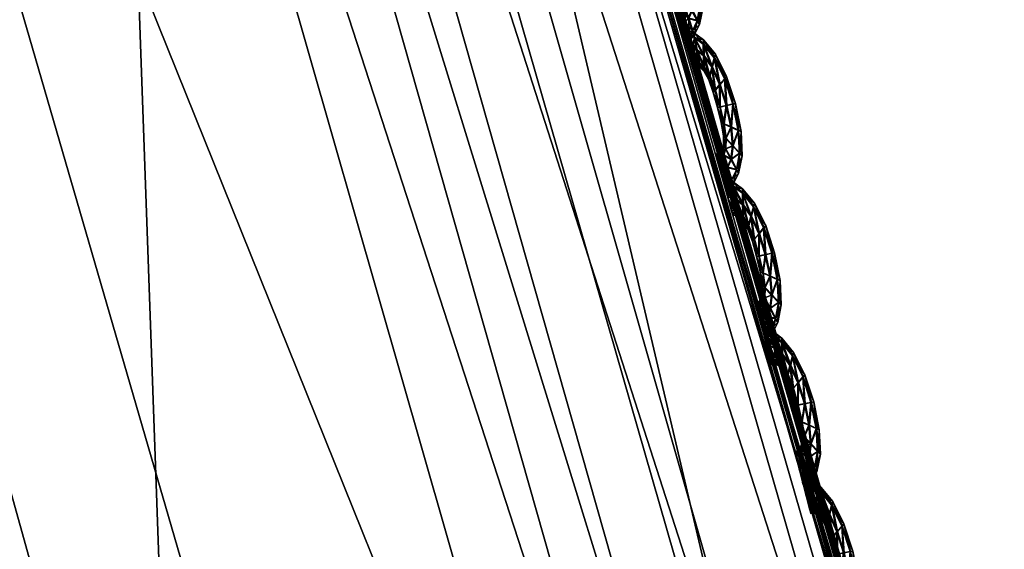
# Model space of a CAD drawing. Extents: x -7.4 to 7.4, y -11.5 to 9.8.
# Tile 440 of 469: x 6.716 to 7.089, y 3.788 to 3.988. Entities that reach past the tile are written whole.
import ezdxf

# ---------------------------------------------------------------- set-up
doc = ezdxf.new("R2010")
doc.units = 0
doc.header["$MEASUREMENT"] = 0
for name, color, linetype in [('A-FURN-3-ST', 150, 'Continuous'), ('A-FURN-3-ST-SEAM', 130, 'Continuous'), ('A-FURN-3-ST-SI', 160, 'Continuous')]:
    doc.layers.add(name, color=color, linetype=linetype)

msp = doc.modelspace()

# ---------------------------------------------------------------- meshes
at = {"layer": 'A-FURN-3-ST'}
mesh = msp.add_polyface(dxfattribs=at)
corners = [(5.54237, 6.88314, 1.00121), (5.99414, 6.19006, 1.00136), (5.78234, 6.18529, 0.61819), (5.34537, 6.87803, 0.61819), (6.39632, 5.42196, 1.00167), (6.17131, 5.41772, 0.61819), (6.74132, 4.55996, 1.00205), (6.50499, 4.5563, 0.61819), (7.02166, 3.58544, 1.00247), (6.77614, 3.58244, 0.61819), (7.22977, 2.47974, 1.00292), (6.97746, 2.47748, 0.61819), (1.9613, 4.55444, 0.55836), (1.95568, 5.41558, 0.55836), (2.64354, 5.41558, 0.55836), (2.68838, 4.55444, 0.55836), (1.94915, 6.18294, 0.55836), (2.59126, 6.18294, 0.55836), (2.53254, 6.87548, 0.55836), (1.98639, 2.47636, 0.55836), (1.96798, 3.58091, 0.55836), (2.72779, 3.58091, 0.55836), (2.77575, 2.47636, 0.55836), (5.63821, 5.41586, 0.56582), (5.28589, 6.18323, 0.56582), (4.78216, 5.41558, 0.55836), (4.50574, 6.18294, 0.55836), (5.94043, 4.55469, 0.56582), (5.01933, 4.55444, 0.55836), (4.89012, 6.87581, 0.56582), (4.19521, 6.87548, 0.55836), (6.18611, 3.58112, 0.56582), (5.21276, 3.58091, 0.55836), (6.36909, 2.47649, 0.56582), (5.36104, 2.47636, 0.55836), (3.92714, 3.58091, 0.55836), (3.81436, 4.55444, 0.55836), (4.02429, 2.47636, 0.55836), (3.67822, 5.41558, 0.55836), (3.5195, 6.18294, 0.55836), (3.34122, 6.87548, 0.55836)]
mesh.append_faces([[corners[k] for k in face] for face in [(0, 1, 2), (2, 3, 0), (1, 4, 5), (5, 2, 1), (4, 6, 7), (7, 5, 4), (6, 8, 9), (9, 7, 6), (8, 10, 11), (11, 9, 8), (2, 5, 23), (23, 24, 2), (24, 23, 25), (25, 26, 24), (23, 27, 28), (28, 25, 23), (5, 7, 27), (27, 23, 5), (29, 24, 26), (26, 30, 29), (3, 2, 24), (24, 29, 3), (7, 9, 31), (31, 27, 7), (27, 31, 32), (32, 28, 27), (31, 33, 34), (34, 32, 31), (9, 11, 33), (33, 31, 9), (28, 32, 35), (35, 36, 28), (32, 34, 37), (37, 35, 32), (26, 25, 38), (38, 39, 26), (25, 28, 36), (36, 38, 25), (30, 26, 39), (39, 40, 30)]])
mesh.append_faces([[corners[k] for k in face] for face in [(12, 13, 14), (14, 15, 12), (13, 16, 17), (17, 14, 13), (18, 17, 16), (19, 20, 21), (21, 22, 19), (20, 12, 15), (15, 21, 20), (21, 15, 36), (22, 21, 35), (14, 17, 39), (15, 14, 38), (17, 18, 40)]], dxfattribs={"vtx0": -1, "vtx1": -1, "vtx2": -1})
mesh.append_faces([[corners[k] for k in face] for face in [(36, 35, 21), (35, 37, 22), (39, 38, 14), (38, 36, 15), (40, 39, 17)]], dxfattribs={"vtx1": -1, "vtx2": -1})
mesh = msp.add_polyface(dxfattribs=at)
corners = [(6.45184, 5.42637, 17.6393), (6.79807, 4.56379, 17.6574), (6.79668, 4.56309, 17.65086), (6.45062, 5.42559, 17.63272), (6.45394, 5.42764, 17.65055), (6.8004, 4.56486, 17.66862), (7.07785, 3.58804, 17.67147), (7.0794, 3.58857, 17.67801), (6.9847, 3.54613, 17.73145), (6.7103, 4.51212, 17.71072), (6.67958, 4.4853, 17.80124), (7.00496, 3.55693, 17.71331), (6.72973, 4.52527, 17.69243), (6.37258, 5.36654, 17.69227), (6.34056, 5.33548, 17.78363), (6.39098, 5.38179, 17.67398), (6.75933, 4.54208, 17.69627), (6.41749, 5.40128, 17.67805), (6.78762, 4.55773, 17.69813), (6.44258, 5.41936, 17.68018), (7.03709, 3.57077, 17.71688), (7.06796, 3.58363, 17.71852), (6.79973, 4.56441, 17.68592), (6.45335, 5.42711, 17.66793), (7.08193, 3.58948, 17.66063), (6.8004, 4.56486, 17.64002), (6.79807, 4.56375, 17.64512), (7.0794, 3.58857, 17.66573), (5.7324, 4.35704, 18.28649), (6.31381, 4.37979, 18.18335), (5.98163, 5.21332, 18.16855), (5.97791, 3.41878, 18.30528), (7.08122, 3.58911, 17.70631), (7.08193, 3.58948, 17.68916), (6.45184, 5.42637, 17.62701), (6.45394, 5.42764, 17.62188), (6.58892, 4.43195, 17.99041), (6.24843, 5.27372, 17.97447), (6.58374, 3.43745, 18.20039), (6.95502, 3.52409, 17.82101)]
mesh.append_faces([[corners[k] for k in face] for face in [(0, 1, 2), (2, 3, 0), (4, 5, 1), (1, 0, 4), (6, 2, 1), (7, 1, 5), (8, 9, 10), (11, 12, 9), (9, 13, 14), (14, 10, 9), (12, 15, 13), (13, 9, 12), (16, 17, 15), (15, 12, 16), (18, 19, 17), (17, 16, 18), (20, 16, 12), (21, 18, 16), (22, 23, 19), (19, 18, 22), (5, 4, 23), (23, 22, 5), (24, 25, 26), (27, 26, 2), (28, 29, 30), (29, 28, 31), (32, 22, 18), (33, 5, 22), (34, 26, 25), (25, 35, 34), (3, 2, 26), (26, 34, 3), (29, 36, 37), (37, 30, 29), (37, 36, 10), (10, 14, 37), (36, 29, 38), (39, 10, 36)]])
mesh = msp.add_polyface(dxfattribs=at)
corners = [(6.79807, 4.56379, 17.6574), (7.0794, 3.58857, 17.67801), (7.07785, 3.58804, 17.67147), (7.28822, 2.48213, 17.70076), (7.2866, 2.48172, 17.69421), (7.08193, 3.58948, 17.68916), (7.29095, 2.48279, 17.71179), (6.8004, 4.56486, 17.66862), (7.41549, 1.23692, 17.70604), (7.29095, 2.48279, 17.68338), (7.28822, 2.48213, 17.68847), (7.41268, 1.23647, 17.71114), (7.33104, 1.22143, 17.75876), (7.20927, 2.45827, 17.73616), (7.18842, 2.45016, 17.75415), (6.9847, 3.54613, 17.73145), (6.95502, 3.52409, 17.82101), (7.15953, 2.43355, 17.84258), (7.00496, 3.55693, 17.71331), (7.24331, 2.4687, 17.73947), (7.03709, 3.57077, 17.71688), (6.72973, 4.52527, 17.69243), (6.75933, 4.54208, 17.69627), (7.06796, 3.58363, 17.71852), (7.27612, 2.47838, 17.74092), (7.36618, 1.22802, 17.76191), (7.40014, 1.23412, 17.7632), (6.79807, 4.56375, 17.64512), (7.0794, 3.58857, 17.66573), (7.08193, 3.58948, 17.66063), (6.79668, 4.56309, 17.65086), (7.4147, 1.23672, 17.75115), (7.29016, 2.4825, 17.72878), (7.41549, 1.23692, 17.73434), (7.08122, 3.58911, 17.70631), (6.78762, 4.55773, 17.69813), (6.79973, 4.56441, 17.68592), (7.41098, 1.23622, 17.71684), (7.41268, 1.23647, 17.72338), (6.86558, 3.4803, 18.00832), (7.07097, 2.40055, 18.02776)]
mesh.append_faces([[corners[k] for k in face] for face in [(0, 1, 2), (1, 3, 4), (4, 2, 1), (5, 6, 3), (3, 1, 5), (7, 5, 1), (8, 9, 10), (11, 10, 4), (12, 13, 14), (14, 15, 16), (16, 17, 14), (13, 18, 15), (15, 14, 13), (19, 20, 18), (18, 13, 19), (21, 18, 20), (22, 20, 23), (24, 23, 20), (20, 19, 24), (25, 19, 13), (26, 24, 19), (27, 28, 29), (28, 10, 9), (9, 29, 28), (2, 4, 10), (10, 28, 2), (30, 2, 28), (31, 32, 24), (33, 6, 32), (32, 34, 23), (23, 24, 32), (35, 23, 34), (36, 34, 5), (6, 5, 34), (34, 32, 6), (37, 4, 3), (38, 3, 6), (39, 40, 17), (17, 16, 39)]])
mesh = msp.add_polyface(dxfattribs=at)
corners = [(6.67958, 4.4853, 17.80124), (6.95502, 3.52409, 17.82101), (6.9847, 3.54613, 17.73145), (6.7103, 4.51212, 17.71072), (7.00496, 3.55693, 17.71331), (1.81614, 1.15452, 18.50362), (2.63459, 1.15452, 18.48129), (2.5653, 2.35222, 18.46285), (1.8776, -0.14338, 18.50985), (1.75749, 3.41611, 18.46338), (2.51734, 3.41611, 18.44041), (2.47789, 4.35379, 18.41637), (1.77593, 2.35222, 18.4857), (5.27766, -0.14338, 18.40234), (6.2829, -0.14293, 18.34951), (6.27099, 1.15576, 18.34198), (5.24909, 1.15452, 18.39515), (6.16078, 2.35424, 18.32502), (5.15055, 2.35222, 18.37723), (6.90353, 1.16466, 18.23564), (6.78414, 2.36829, 18.2186), (6.9137, -0.13967, 18.24374), (5.97791, 3.41878, 18.30528), (5.00227, 3.41611, 18.35533), (5.7324, 4.35704, 18.28649), (6.58374, 3.43745, 18.20039), (6.31381, 4.37979, 18.18335), (3.8138, 2.35222, 18.42348), (3.71665, 3.41611, 18.40089), (3.60387, 4.35379, 18.37781), (4.80883, 4.35379, 18.33388), (2.72118, -0.14338, 18.48772), (3.9664, -0.14338, 18.44877), (3.90098, 1.15452, 18.44197), (7.07097, 2.40055, 18.02776), (6.86558, 3.4803, 18.00832), (6.58892, 4.43195, 17.99041)]
mesh.append_faces([[corners[k] for k in face] for face in [(0, 1, 2), (3, 2, 4), (5, 6, 7), (6, 5, 8), (9, 10, 11), (12, 7, 10), (13, 14, 15), (15, 16, 13), (16, 15, 17), (17, 18, 16), (15, 19, 20), (20, 17, 15), (14, 21, 19), (19, 15, 14), (18, 17, 22), (22, 23, 18), (23, 22, 24), (22, 25, 26), (17, 20, 25), (25, 22, 17), (7, 27, 28), (28, 10, 7), (10, 28, 29), (28, 23, 30), (27, 18, 23), (23, 28, 27), (31, 32, 33), (33, 6, 31), (6, 33, 27), (27, 7, 6), (33, 16, 18), (18, 27, 33), (32, 13, 16), (16, 33, 32), (20, 34, 35), (35, 25, 20), (25, 35, 36), (36, 35, 1), (34, 20, 19)]])
at = {"layer": 'A-FURN-3-ST-SEAM'}
mesh = msp.add_polyface(dxfattribs=at)
corners = [(6.96444, 4.03037, 17.66558), (6.96831, 4.02246, 17.66577), (6.96645, 4.02023, 17.6671), (6.96891, 4.01224, 17.66725), (6.96906, 4.02332, 17.66242), (6.96348, 4.02678, 17.66691), (6.96649, 4.0117, 17.66599), (6.97144, 4.01281, 17.66599), (6.97243, 4.01306, 17.66265), (6.96487, 4.03172, 17.66219), (6.96032, 4.03547, 17.66539), (6.96463, 4.01801, 17.66588), (6.96796, 4.00531, 17.66611), (6.97069, 4.00408, 17.6674), (6.9716, 4.01286, 17.65926), (6.96847, 4.0225, 17.65904), (6.96036, 4.03107, 17.66679), (6.96261, 4.02324, 17.66573), (6.96566, 4.01154, 17.66261), (6.96404, 4.01718, 17.66253), (6.97346, 4.00289, 17.66618), (6.97457, 4.00247, 17.66284), (6.97361, 4.00297, 17.65945), (6.96463, 4.03045, 17.65884), (6.96036, 4.03712, 17.662), (6.9568, 4.03803, 17.66527), (6.96238, 4.02196, 17.66242), (6.96705, 4.00581, 17.66272), (6.96879, 3.99979, 17.66622), (6.97132, 3.99699, 17.66751), (6.97092, 4.0042, 17.65816), (6.96919, 4.01232, 17.65801), (6.96669, 4.02032, 17.65782), (6.95771, 4.03325, 17.66672), (6.96051, 4.0267, 17.66565), (6.96064, 4.02509, 17.66234), (6.96483, 4.01805, 17.65915), (6.96665, 4.01174, 17.65926), (6.96281, 4.02332, 17.659), (6.97393, 3.99423, 17.66634), (6.975, 3.9932, 17.66299), (6.97413, 3.99431, 17.6596), (6.97156, 3.99708, 17.65827), (6.96376, 4.02686, 17.65766), (6.96048, 4.03551, 17.65865), (6.95656, 4.03984, 17.66185), (6.9547, 4.03885, 17.66523), (6.96072, 4.02674, 17.65892), (6.96816, 4.0054, 17.65938), (6.96788, 4.00086, 17.6628), (6.96863, 3.99584, 17.66626), (6.97065, 3.99188, 17.66759), (6.96894, 3.99984, 17.65945), (6.9543, 4.04071, 17.66181), (6.95593, 4.03391, 17.66668), (6.95866, 4.02847, 17.66558), (6.95909, 4.0267, 17.66227), (6.95885, 4.02851, 17.65884), (6.96064, 4.03115, 17.65751), (6.97278, 3.98797, 17.66641), (6.97365, 3.98653, 17.66306), (6.97298, 3.98801, 17.65968), (6.97092, 3.99197, 17.65835), (6.96879, 3.99592, 17.65953), (6.95699, 4.03807, 17.65854), (6.9549, 4.03889, 17.6585), (6.95304, 4.04062, 17.66181), (6.95343, 4.03873, 17.66523), (6.95794, 4.03329, 17.65744), (6.96791, 3.99736, 17.66288), (6.96784, 3.99349, 17.6663), (6.96938, 3.98883, 17.66763), (6.95363, 4.03877, 17.6585), (6.9547, 4.03374, 17.66664), (6.95719, 4.02896, 17.66558), (6.95778, 4.02715, 17.66227), (6.95739, 4.02901, 17.65884), (6.97096, 3.98418, 17.66645), (6.97164, 3.98249, 17.66314), (6.97112, 3.98426, 17.65972), (6.96962, 3.98892, 17.65839), (6.968, 3.99357, 17.65957), (6.96732, 3.99526, 17.66291), (6.95616, 4.03395, 17.6574), (6.95494, 4.03383, 17.6574), (6.96681, 3.99242, 17.6663), (6.96811, 3.98748, 17.66767), (6.95605, 4.0288, 17.66554), (6.9566, 4.02699, 17.66227), (6.9562, 4.02888, 17.65881), (6.96641, 3.99431, 17.66291), (6.96946, 3.98257, 17.66649), (6.97005, 3.98076, 17.66314), (6.96966, 3.98266, 17.65976), (6.96835, 3.9876, 17.65839), (6.96701, 3.9925, 17.65957), (6.96531, 3.99394, 17.66291), (6.9657, 3.99205, 17.6663), (6.96697, 3.98706, 17.66767), (6.96586, 3.99213, 17.65957), (6.96827, 3.98212, 17.66649), (6.96887, 3.98031, 17.66314), (6.96847, 3.9822, 17.65976), (6.96721, 3.98719, 17.65839)]
mesh.append_faces([[corners[k] for k in face] for face in [(2, 1, 0), (1, 2, 3), (0, 1, 4), (0, 5, 2), (6, 3, 2), (3, 7, 1), (8, 4, 1), (4, 9, 0), (5, 0, 10), (11, 2, 5), (3, 6, 12), (2, 11, 6), (7, 3, 13), (1, 7, 8), (4, 8, 14), (9, 4, 15), (10, 0, 9), (10, 16, 5), (5, 17, 11), (12, 6, 18), (12, 13, 3), (6, 11, 19), (13, 20, 7), (21, 8, 7), (22, 14, 8), (14, 15, 4), (15, 23, 9), (9, 24, 10), (16, 10, 25), (17, 5, 16), (11, 17, 26), (19, 18, 6), (18, 27, 12), (13, 12, 28), (26, 19, 11), (20, 13, 29), (7, 20, 21), (8, 21, 22), (14, 22, 30), (15, 14, 31), (23, 15, 32), (24, 9, 23), (25, 10, 24), (25, 33, 16), (16, 34, 17), (35, 26, 17), (18, 19, 36), (27, 18, 37), (28, 12, 27), (28, 29, 13), (19, 26, 38), (29, 39, 20), (40, 21, 20), (41, 22, 21), (42, 30, 22), (30, 31, 14), (31, 32, 15), (32, 43, 23), (23, 44, 24), (24, 45, 25), (33, 25, 46), (34, 16, 33), (17, 34, 35), (26, 35, 47), (38, 36, 19), (36, 37, 18), (37, 48, 27), (27, 49, 28), (29, 28, 50), (47, 38, 26), (39, 29, 51), (20, 39, 40), (21, 40, 41), (22, 41, 42), (30, 42, 52), (31, 30, 48), (32, 31, 37), (43, 32, 36), (44, 23, 43), (45, 24, 44), (25, 45, 53), (53, 46, 25), (46, 54, 33), (33, 55, 34), (56, 35, 34), (57, 47, 35), (36, 38, 43), (37, 36, 32), (48, 37, 31), (49, 27, 48), (50, 28, 49), (50, 51, 29), (38, 47, 58), (51, 59, 39), (60, 40, 39), (61, 41, 40), (62, 42, 41), (63, 52, 42), (52, 48, 30), (43, 58, 44), (44, 64, 45), (65, 53, 45), (46, 53, 66), (54, 46, 67), (55, 33, 54), (34, 55, 56), (35, 56, 57), (47, 57, 68), (58, 43, 38), (48, 52, 49), (49, 69, 50), (51, 50, 70), (68, 58, 47), (59, 51, 71), (39, 59, 60), (40, 60, 61), (41, 61, 62), (42, 62, 63), (52, 63, 69), (64, 44, 58), (45, 64, 65), (53, 65, 72), (72, 66, 53), (66, 67, 46), (67, 73, 54), (54, 74, 55), (56, 55, 74), (57, 56, 75), (68, 57, 76), (69, 49, 52), (70, 50, 69), (70, 71, 51), (58, 68, 64), (71, 77, 59), (78, 60, 59), (79, 61, 60), (80, 62, 61), (81, 63, 62), (82, 69, 63), (83, 65, 64), (84, 72, 65), (74, 54, 73), (74, 75, 56), (75, 76, 57), (76, 83, 68), (69, 82, 70), (71, 70, 85), (64, 68, 83), (77, 71, 86), (59, 77, 78), (60, 78, 79), (61, 79, 80), (62, 80, 81), (63, 81, 82), (65, 83, 84), (73, 87, 74), (75, 74, 87), (76, 75, 88), (83, 76, 89), (70, 82, 90), (90, 85, 70), (85, 86, 71), (86, 91, 77), (78, 77, 91), (79, 78, 92), (80, 79, 93), (81, 80, 94), (82, 81, 95), (89, 84, 83), (87, 88, 75), (88, 89, 76), (95, 90, 82), (85, 90, 96), (86, 85, 97), (91, 86, 98), (91, 92, 78), (92, 93, 79), (93, 94, 80), (94, 95, 81), (90, 95, 99), (99, 96, 90), (96, 97, 85), (97, 98, 86), (98, 100, 91), (92, 91, 100), (93, 92, 101), (94, 93, 102), (95, 94, 103), (103, 99, 95), (100, 101, 92), (101, 102, 93), (102, 103, 94)]])
mesh = msp.add_polyface(dxfattribs=at)
corners = [(6.97924, 3.97396, 17.66675), (6.98311, 3.96601, 17.66698), (6.98125, 3.96378, 17.66828), (6.98371, 3.95583, 17.66843), (6.98391, 3.96688, 17.6636), (6.97829, 3.97038, 17.66812), (6.98129, 3.9553, 17.66717), (6.98624, 3.95637, 17.66717), (6.98727, 3.95662, 17.66383), (6.97967, 3.97532, 17.66337), (6.97508, 3.97907, 17.6666), (6.97943, 3.9616, 17.66706), (6.98275, 3.94891, 17.66729), (6.98549, 3.94768, 17.66858), (6.98644, 3.95645, 17.66044), (6.98331, 3.96609, 17.66025), (6.97516, 3.97466, 17.66797), (6.97741, 3.96688, 17.66695), (6.98046, 3.95513, 17.66383), (6.97884, 3.96082, 17.66371), (6.98826, 3.94648, 17.66736), (6.98936, 3.94607, 17.66402), (6.98842, 3.94657, 17.66063), (6.97943, 3.974, 17.66002), (6.97516, 3.98072, 17.66318), (6.9716, 3.98167, 17.66645), (6.97714, 3.96556, 17.6636), (6.98185, 3.94941, 17.6639), (6.98359, 3.94339, 17.6674), (6.98612, 3.94059, 17.66873), (6.98572, 3.94776, 17.65934), (6.98398, 3.95592, 17.65919), (6.98149, 3.96387, 17.65904), (6.97251, 3.97685, 17.6679), (6.97532, 3.9703, 17.66683), (6.97544, 3.96869, 17.66352), (6.97963, 3.96168, 17.66033), (6.98145, 3.95538, 17.66044), (6.97761, 3.96692, 17.66021), (6.98874, 3.93783, 17.66751), (6.9898, 3.9368, 17.66417), (6.98893, 3.93787, 17.66078), (6.98636, 3.94067, 17.65945), (6.97856, 3.97046, 17.65884), (6.97528, 3.97911, 17.65987), (6.97136, 3.98348, 17.66306), (6.9695, 3.98245, 17.66641), (6.97551, 3.97038, 17.6601), (6.98296, 3.94899, 17.66056), (6.98268, 3.94446, 17.66402), (6.98343, 3.93944, 17.66744), (6.98545, 3.93548, 17.66881), (6.98375, 3.94347, 17.66067), (6.96911, 3.98434, 17.66299), (6.97073, 3.97751, 17.66786), (6.97346, 3.97207, 17.66679), (6.97389, 3.9703, 17.66349), (6.97361, 3.97211, 17.66002), (6.97544, 3.97475, 17.65873), (6.98758, 3.93157, 17.66759), (6.98845, 3.93012, 17.66428), (6.98774, 3.93161, 17.66086), (6.98572, 3.9356, 17.65953), (6.98359, 3.93952, 17.66071), (6.97179, 3.98171, 17.65976), (6.9697, 3.98249, 17.65968), (6.96784, 3.98426, 17.66299), (6.96819, 3.98237, 17.66641), (6.97274, 3.97693, 17.65862), (6.98272, 3.94096, 17.66406), (6.98264, 3.93709, 17.66748), (6.98414, 3.93243, 17.66885), (6.96839, 3.98241, 17.65968), (6.9695, 3.97738, 17.66782), (6.97199, 3.9726, 17.66675), (6.97255, 3.97075, 17.66345), (6.97219, 3.97264, 17.66002), (6.98576, 3.92782, 17.66767), (6.98644, 3.92609, 17.66432), (6.98592, 3.92786, 17.66094), (6.98442, 3.93256, 17.65957), (6.9828, 3.93717, 17.66075), (6.98212, 3.9389, 17.66409), (6.97096, 3.97759, 17.65858), (6.96974, 3.97746, 17.65858), (6.98161, 3.93606, 17.66748), (6.98291, 3.93111, 17.66885), (6.97081, 3.97244, 17.66675), (6.9714, 3.97062, 17.66345), (6.971, 3.97248, 17.66002), (6.98117, 3.93795, 17.66409), (6.98426, 3.92621, 17.66767), (6.98485, 3.9244, 17.66432), (6.98446, 3.92629, 17.66094), (6.98315, 3.93124, 17.65957), (6.98177, 3.93614, 17.66075), (6.98006, 3.93758, 17.66409), (6.98046, 3.93569, 17.66748), (6.98173, 3.9307, 17.66885), (6.98066, 3.93577, 17.66075), (6.98307, 3.92576, 17.66767), (6.98367, 3.92394, 17.66432), (6.98327, 3.92584, 17.66094), (6.982, 3.93083, 17.65957)]
mesh.append_faces([[corners[k] for k in face] for face in [(2, 1, 0), (1, 2, 3), (0, 1, 4), (0, 5, 2), (6, 3, 2), (3, 7, 1), (8, 4, 1), (4, 9, 0), (5, 0, 10), (11, 2, 5), (3, 6, 12), (2, 11, 6), (7, 3, 13), (1, 7, 8), (4, 8, 14), (9, 4, 15), (10, 0, 9), (10, 16, 5), (5, 17, 11), (12, 6, 18), (12, 13, 3), (6, 11, 19), (13, 20, 7), (21, 8, 7), (22, 14, 8), (14, 15, 4), (15, 23, 9), (9, 24, 10), (16, 10, 25), (17, 5, 16), (11, 17, 26), (19, 18, 6), (18, 27, 12), (13, 12, 28), (26, 19, 11), (20, 13, 29), (7, 20, 21), (8, 21, 22), (14, 22, 30), (15, 14, 31), (23, 15, 32), (24, 9, 23), (25, 10, 24), (25, 33, 16), (16, 34, 17), (35, 26, 17), (18, 19, 36), (27, 18, 37), (28, 12, 27), (28, 29, 13), (19, 26, 38), (29, 39, 20), (40, 21, 20), (41, 22, 21), (42, 30, 22), (30, 31, 14), (31, 32, 15), (32, 43, 23), (23, 44, 24), (24, 45, 25), (33, 25, 46), (34, 16, 33), (17, 34, 35), (26, 35, 47), (38, 36, 19), (36, 37, 18), (37, 48, 27), (27, 49, 28), (29, 28, 50), (47, 38, 26), (39, 29, 51), (20, 39, 40), (21, 40, 41), (22, 41, 42), (30, 42, 52), (31, 30, 48), (32, 31, 37), (43, 32, 36), (44, 23, 43), (45, 24, 44), (25, 45, 53), (53, 46, 25), (46, 54, 33), (33, 55, 34), (56, 35, 34), (57, 47, 35), (36, 38, 43), (37, 36, 32), (48, 37, 31), (49, 27, 48), (50, 28, 49), (50, 51, 29), (38, 47, 58), (51, 59, 39), (60, 40, 39), (61, 41, 40), (62, 42, 41), (63, 52, 42), (52, 48, 30), (43, 58, 44), (44, 64, 45), (65, 53, 45), (46, 53, 66), (54, 46, 67), (55, 33, 54), (34, 55, 56), (35, 56, 57), (47, 57, 68), (58, 43, 38), (48, 52, 49), (49, 69, 50), (51, 50, 70), (68, 58, 47), (59, 51, 71), (39, 59, 60), (40, 60, 61), (41, 61, 62), (42, 62, 63), (52, 63, 69), (64, 44, 58), (45, 64, 65), (53, 65, 72), (72, 66, 53), (66, 67, 46), (67, 73, 54), (54, 74, 55), (56, 55, 74), (57, 56, 75), (68, 57, 76), (69, 49, 52), (70, 50, 69), (70, 71, 51), (58, 68, 64), (71, 77, 59), (78, 60, 59), (79, 61, 60), (80, 62, 61), (81, 63, 62), (82, 69, 63), (83, 65, 64), (84, 72, 65), (74, 54, 73), (74, 75, 56), (75, 76, 57), (76, 83, 68), (69, 82, 70), (71, 70, 85), (64, 68, 83), (77, 71, 86), (59, 77, 78), (60, 78, 79), (61, 79, 80), (62, 80, 81), (63, 81, 82), (65, 83, 84), (73, 87, 74), (75, 74, 87), (76, 75, 88), (83, 76, 89), (70, 82, 90), (90, 85, 70), (85, 86, 71), (86, 91, 77), (78, 77, 91), (79, 78, 92), (80, 79, 93), (81, 80, 94), (82, 81, 95), (89, 84, 83), (87, 88, 75), (88, 89, 76), (95, 90, 82), (85, 90, 96), (86, 85, 97), (91, 86, 98), (91, 92, 78), (92, 93, 79), (93, 94, 80), (94, 95, 81), (90, 95, 99), (99, 96, 90), (96, 97, 85), (97, 98, 86), (98, 100, 91), (92, 91, 100), (93, 92, 101), (94, 93, 102), (95, 94, 103), (103, 99, 95), (100, 101, 92), (101, 102, 93), (102, 103, 94)]])
mesh = msp.add_polyface(dxfattribs=at)
corners = [(6.99403, 3.91756, 17.66793), (6.99791, 3.90961, 17.66816), (6.99605, 3.90738, 17.66946), (6.9985, 3.89939, 17.66965), (6.99871, 3.91047, 17.66478), (6.99308, 3.91397, 17.6693), (6.99609, 3.89889, 17.66835), (7.00104, 3.89997, 17.66839), (7.00207, 3.90017, 17.66501), (6.99447, 3.91892, 17.66455), (6.98988, 3.92267, 17.66778), (6.99423, 3.9052, 17.66824), (6.99756, 3.89251, 17.66847), (7.00029, 3.89128, 17.6698), (7.00124, 3.90001, 17.66166), (6.99811, 3.90965, 17.66143), (6.98996, 3.91826, 17.66915), (6.99221, 3.91047, 17.66812), (6.99526, 3.89873, 17.66501), (6.99364, 3.90441, 17.66489), (7.00306, 3.89004, 17.66854), (7.00417, 3.88962, 17.66519), (7.00322, 3.89012, 17.66181), (6.99423, 3.9176, 17.6612), (6.98996, 3.92431, 17.66436), (6.9864, 3.92526, 17.66767), (6.99194, 3.90915, 17.66478), (6.99665, 3.893, 17.66512), (6.99835, 3.88699, 17.66858), (7.00092, 3.88418, 17.66991), (7.00052, 3.89136, 17.66052), (6.99878, 3.89951, 17.66037), (6.99629, 3.90746, 17.66021), (6.98727, 3.92048, 17.66908), (6.99012, 3.91393, 17.66801), (6.99023, 3.91228, 17.6647), (6.99443, 3.90528, 17.66151), (6.99625, 3.89898, 17.66162), (6.99237, 3.91051, 17.66139), (7.00353, 3.88138, 17.66869), (7.0046, 3.8804, 17.66535), (7.00373, 3.88147, 17.66196), (7.00116, 3.88427, 17.66063), (6.99336, 3.91406, 17.66002), (6.99008, 3.92271, 17.66105), (6.98616, 3.92708, 17.66424), (6.98426, 3.92609, 17.66759), (6.99031, 3.91397, 17.66128), (6.99776, 3.89259, 17.66173), (6.99748, 3.88806, 17.66519), (6.99823, 3.88308, 17.66862), (7.00025, 3.87908, 17.66999), (6.99855, 3.88707, 17.66185), (6.98391, 3.92798, 17.66417), (6.98549, 3.92114, 17.66904), (6.98822, 3.9157, 17.66797), (6.98866, 3.91393, 17.66466), (6.98842, 3.91575, 17.66124), (6.99023, 3.91834, 17.65991), (7.00238, 3.87516, 17.66881), (7.00325, 3.87372, 17.66546), (7.00254, 3.87525, 17.66208), (7.00052, 3.8792, 17.66071), (6.99839, 3.88316, 17.66189), (6.9866, 3.9253, 17.66094), (6.98446, 3.92613, 17.66086), (6.9826, 3.92786, 17.66417), (6.98299, 3.926, 17.66759), (6.98755, 3.92052, 17.65979), (6.99752, 3.8846, 17.66523), (6.99744, 3.88072, 17.66866), (6.99894, 3.87607, 17.67003), (6.98319, 3.92605, 17.66086), (6.98426, 3.92102, 17.66904), (6.98679, 3.9162, 17.66793), (6.98735, 3.91439, 17.66463), (6.98699, 3.91628, 17.6612), (7.00056, 3.87141, 17.66885), (7.00124, 3.86972, 17.6655), (7.00072, 3.8715, 17.66211), (6.99922, 3.87615, 17.66075), (6.9976, 3.88081, 17.66193), (6.99692, 3.8825, 17.66527), (6.98576, 3.92123, 17.65976), (6.98454, 3.9211, 17.65976), (6.99637, 3.8797, 17.66869), (6.99768, 3.87475, 17.67003), (6.98561, 3.91607, 17.66793), (6.9862, 3.91426, 17.66463), (6.9858, 3.91612, 17.6612), (6.99598, 3.88155, 17.66527), (6.99906, 3.86985, 17.66885), (6.99965, 3.86804, 17.6655), (6.99926, 3.86989, 17.66211), (6.99795, 3.87483, 17.66078), (6.99657, 3.87973, 17.66193), (6.99487, 3.88122, 17.66527), (6.99526, 3.87932, 17.66866), (6.99653, 3.87434, 17.67003), (6.99546, 3.87941, 17.66193), (6.99787, 3.8694, 17.66885), (6.99847, 3.86758, 17.6655), (6.99807, 3.86948, 17.66211), (6.99677, 3.87446, 17.66078)]
mesh.append_faces([[corners[k] for k in face] for face in [(2, 1, 0), (1, 2, 3), (0, 1, 4), (0, 5, 2), (6, 3, 2), (3, 7, 1), (8, 4, 1), (4, 9, 0), (5, 0, 10), (11, 2, 5), (3, 6, 12), (2, 11, 6), (7, 3, 13), (1, 7, 8), (4, 8, 14), (9, 4, 15), (10, 0, 9), (10, 16, 5), (5, 17, 11), (12, 6, 18), (12, 13, 3), (6, 11, 19), (13, 20, 7), (21, 8, 7), (22, 14, 8), (14, 15, 4), (15, 23, 9), (9, 24, 10), (16, 10, 25), (17, 5, 16), (11, 17, 26), (19, 18, 6), (18, 27, 12), (13, 12, 28), (26, 19, 11), (20, 13, 29), (7, 20, 21), (8, 21, 22), (14, 22, 30), (15, 14, 31), (23, 15, 32), (24, 9, 23), (25, 10, 24), (25, 33, 16), (16, 34, 17), (35, 26, 17), (18, 19, 36), (27, 18, 37), (28, 12, 27), (28, 29, 13), (19, 26, 38), (29, 39, 20), (40, 21, 20), (41, 22, 21), (42, 30, 22), (30, 31, 14), (31, 32, 15), (32, 43, 23), (23, 44, 24), (24, 45, 25), (33, 25, 46), (34, 16, 33), (17, 34, 35), (26, 35, 47), (38, 36, 19), (36, 37, 18), (37, 48, 27), (27, 49, 28), (29, 28, 50), (47, 38, 26), (39, 29, 51), (20, 39, 40), (21, 40, 41), (22, 41, 42), (30, 42, 52), (31, 30, 48), (32, 31, 37), (43, 32, 36), (44, 23, 43), (45, 24, 44), (25, 45, 53), (53, 46, 25), (46, 54, 33), (33, 55, 34), (56, 35, 34), (57, 47, 35), (36, 38, 43), (37, 36, 32), (48, 37, 31), (49, 27, 48), (50, 28, 49), (50, 51, 29), (38, 47, 58), (51, 59, 39), (60, 40, 39), (61, 41, 40), (62, 42, 41), (63, 52, 42), (52, 48, 30), (43, 58, 44), (44, 64, 45), (65, 53, 45), (46, 53, 66), (54, 46, 67), (55, 33, 54), (34, 55, 56), (35, 56, 57), (47, 57, 68), (58, 43, 38), (48, 52, 49), (49, 69, 50), (51, 50, 70), (68, 58, 47), (59, 51, 71), (39, 59, 60), (40, 60, 61), (41, 61, 62), (42, 62, 63), (52, 63, 69), (64, 44, 58), (45, 64, 65), (53, 65, 72), (72, 66, 53), (66, 67, 46), (67, 73, 54), (54, 74, 55), (56, 55, 74), (57, 56, 75), (68, 57, 76), (69, 49, 52), (70, 50, 69), (70, 71, 51), (58, 68, 64), (71, 77, 59), (78, 60, 59), (79, 61, 60), (80, 62, 61), (81, 63, 62), (82, 69, 63), (83, 65, 64), (84, 72, 65), (74, 54, 73), (74, 75, 56), (75, 76, 57), (76, 83, 68), (69, 82, 70), (71, 70, 85), (64, 68, 83), (77, 71, 86), (59, 77, 78), (60, 78, 79), (61, 79, 80), (62, 80, 81), (63, 81, 82), (65, 83, 84), (73, 87, 74), (75, 74, 87), (76, 75, 88), (83, 76, 89), (70, 82, 90), (90, 85, 70), (85, 86, 71), (86, 91, 77), (78, 77, 91), (79, 78, 92), (80, 79, 93), (81, 80, 94), (82, 81, 95), (89, 84, 83), (87, 88, 75), (88, 89, 76), (95, 90, 82), (85, 90, 96), (86, 85, 97), (91, 86, 98), (91, 92, 78), (92, 93, 79), (93, 94, 80), (94, 95, 81), (90, 95, 99), (99, 96, 90), (96, 97, 85), (97, 98, 86), (98, 100, 91), (92, 91, 100), (93, 92, 101), (94, 93, 102), (95, 94, 103), (103, 99, 95), (100, 101, 92), (101, 102, 93), (102, 103, 94)]])
mesh = msp.add_polyface(dxfattribs=at)
corners = [(7.00884, 3.86112, 17.66915), (7.01271, 3.85316, 17.66934), (7.01085, 3.85098, 17.67063), (7.01335, 3.84298, 17.67083), (7.0135, 3.85403, 17.66596), (7.00789, 3.85757, 17.67048), (7.0109, 3.84249, 17.66953), (7.01584, 3.84352, 17.66957), (7.01687, 3.84373, 17.66618), (7.00927, 3.86247, 17.66573), (7.00468, 3.86626, 17.66896), (7.00903, 3.8488, 17.66942), (7.01236, 3.8361, 17.66968), (7.01509, 3.83487, 17.67098), (7.01604, 3.84356, 17.66284), (7.01291, 3.85325, 17.66261), (7.00476, 3.8619, 17.67033), (7.00702, 3.85407, 17.6693), (7.01002, 3.84233, 17.66618), (7.00844, 3.84801, 17.66607), (7.01786, 3.83363, 17.66976), (7.01897, 3.83318, 17.66641), (7.01806, 3.83371, 17.66303), (7.00903, 3.8612, 17.66238), (7.00476, 3.86791, 17.66554), (7.0012, 3.8689, 17.66885), (7.00674, 3.85279, 17.66596), (7.01145, 3.8366, 17.6663), (7.01315, 3.83058, 17.66976), (7.01572, 3.82778, 17.67109), (7.01533, 3.83495, 17.6617), (7.01358, 3.84307, 17.66154), (7.01109, 3.85106, 17.66139), (7.00207, 3.86408, 17.67025), (7.00492, 3.85753, 17.66919), (7.00504, 3.85592, 17.66588), (7.00923, 3.84888, 17.66269), (7.01105, 3.84257, 17.6628), (7.00718, 3.85411, 17.66257), (7.01833, 3.82498, 17.66988), (7.0194, 3.82395, 17.66656), (7.01853, 3.82506, 17.66314), (7.01596, 3.82787, 17.66181), (7.00816, 3.85765, 17.66124), (7.00488, 3.86631, 17.66223), (7.00096, 3.87071, 17.66543), (6.99906, 3.86972, 17.66881), (7.00508, 3.85757, 17.66246), (7.01255, 3.83619, 17.66295), (7.01228, 3.8317, 17.66638), (7.01299, 3.82667, 17.66984), (7.01505, 3.82271, 17.67117), (7.01335, 3.83067, 17.66303), (6.99871, 3.87158, 17.66535), (7.00029, 3.86478, 17.67022), (7.00302, 3.8593, 17.66915), (7.00345, 3.85753, 17.66584), (7.00322, 3.85938, 17.66242), (7.00504, 3.86194, 17.66109), (7.01719, 3.81876, 17.66999), (7.01806, 3.81732, 17.66664), (7.01734, 3.81884, 17.66326), (7.01533, 3.8228, 17.66189), (7.01319, 3.82675, 17.66311), (7.0014, 3.86894, 17.66211), (6.99926, 3.86977, 17.66208), (6.9974, 3.8715, 17.66535), (6.9978, 3.86964, 17.66877), (7.00235, 3.86416, 17.66101), (7.01232, 3.82819, 17.66641), (7.0122, 3.82432, 17.66984), (7.01374, 3.81966, 17.6712), (6.99799, 3.86968, 17.66204), (6.99906, 3.86466, 17.67022), (7.00159, 3.85984, 17.66911), (7.00215, 3.85802, 17.6658), (7.00179, 3.85988, 17.66238), (7.01533, 3.81501, 17.67003), (7.01604, 3.81332, 17.66668), (7.01552, 3.81509, 17.66329), (7.01398, 3.81979, 17.66193), (7.0124, 3.8244, 17.66311), (7.01172, 3.82613, 17.66645), (7.00056, 3.86482, 17.66097), (6.99934, 3.86474, 17.66094), (7.01117, 3.82329, 17.66988), (7.01248, 3.81835, 17.6712), (7.00041, 3.85971, 17.66911), (7.001, 3.8579, 17.6658), (7.0006, 3.85975, 17.66238), (7.01077, 3.82519, 17.66645), (7.01386, 3.81344, 17.67003), (7.01445, 3.81163, 17.66672), (7.01402, 3.81353, 17.66329), (7.01271, 3.81847, 17.66196), (7.01137, 3.82337, 17.66314), (7.00967, 3.82486, 17.66645), (7.01006, 3.82296, 17.66988), (7.01133, 3.81798, 17.6712), (7.01022, 3.82304, 17.66314), (7.01267, 3.81303, 17.67003), (7.01323, 3.81122, 17.66672), (7.01283, 3.81312, 17.66329), (7.01157, 3.8181, 17.66196)]
mesh.append_faces([[corners[k] for k in face] for face in [(2, 1, 0), (1, 2, 3), (0, 1, 4), (0, 5, 2), (6, 3, 2), (3, 7, 1), (8, 4, 1), (4, 9, 0), (5, 0, 10), (11, 2, 5), (3, 6, 12), (2, 11, 6), (7, 3, 13), (1, 7, 8), (4, 8, 14), (9, 4, 15), (10, 0, 9), (10, 16, 5), (5, 17, 11), (12, 6, 18), (12, 13, 3), (6, 11, 19), (13, 20, 7), (21, 8, 7), (22, 14, 8), (14, 15, 4), (15, 23, 9), (9, 24, 10), (16, 10, 25), (17, 5, 16), (11, 17, 26), (19, 18, 6), (18, 27, 12), (13, 12, 28), (26, 19, 11), (20, 13, 29), (7, 20, 21), (8, 21, 22), (14, 22, 30), (15, 14, 31), (23, 15, 32), (24, 9, 23), (25, 10, 24), (25, 33, 16), (16, 34, 17), (35, 26, 17), (18, 19, 36), (27, 18, 37), (28, 12, 27), (28, 29, 13), (19, 26, 38), (29, 39, 20), (40, 21, 20), (41, 22, 21), (42, 30, 22), (30, 31, 14), (31, 32, 15), (32, 43, 23), (23, 44, 24), (24, 45, 25), (33, 25, 46), (34, 16, 33), (17, 34, 35), (26, 35, 47), (38, 36, 19), (36, 37, 18), (37, 48, 27), (27, 49, 28), (29, 28, 50), (47, 38, 26), (39, 29, 51), (20, 39, 40), (21, 40, 41), (22, 41, 42), (30, 42, 52), (31, 30, 48), (32, 31, 37), (43, 32, 36), (44, 23, 43), (45, 24, 44), (25, 45, 53), (53, 46, 25), (46, 54, 33), (33, 55, 34), (56, 35, 34), (57, 47, 35), (36, 38, 43), (37, 36, 32), (48, 37, 31), (49, 27, 48), (50, 28, 49), (50, 51, 29), (38, 47, 58), (51, 59, 39), (60, 40, 39), (61, 41, 40), (62, 42, 41), (63, 52, 42), (52, 48, 30), (43, 58, 44), (44, 64, 45), (65, 53, 45), (46, 53, 66), (54, 46, 67), (55, 33, 54), (34, 55, 56), (35, 56, 57), (47, 57, 68), (58, 43, 38), (48, 52, 49), (49, 69, 50), (51, 50, 70), (68, 58, 47), (59, 51, 71), (39, 59, 60), (40, 60, 61), (41, 61, 62), (42, 62, 63), (52, 63, 69), (64, 44, 58), (45, 64, 65), (53, 65, 72), (72, 66, 53), (66, 67, 46), (67, 73, 54), (54, 74, 55), (56, 55, 74), (57, 56, 75), (68, 57, 76), (69, 49, 52), (70, 50, 69), (70, 71, 51), (58, 68, 64), (71, 77, 59), (78, 60, 59), (79, 61, 60), (80, 62, 61), (81, 63, 62), (82, 69, 63), (83, 65, 64), (84, 72, 65), (74, 54, 73), (74, 75, 56), (75, 76, 57), (76, 83, 68), (69, 82, 70), (71, 70, 85), (64, 68, 83), (77, 71, 86), (59, 77, 78), (60, 78, 79), (61, 79, 80), (62, 80, 81), (63, 81, 82), (65, 83, 84), (73, 87, 74), (75, 74, 87), (76, 75, 88), (83, 76, 89), (70, 82, 90), (90, 85, 70), (85, 86, 71), (86, 91, 77), (78, 77, 91), (79, 78, 92), (80, 79, 93), (81, 80, 94), (82, 81, 95), (89, 84, 83), (87, 88, 75), (88, 89, 76), (95, 90, 82), (85, 90, 96), (86, 85, 97), (91, 86, 98), (91, 92, 78), (92, 93, 79), (93, 94, 80), (94, 95, 81), (90, 95, 99), (99, 96, 90), (96, 97, 85), (97, 98, 86), (98, 100, 91), (92, 91, 100), (93, 92, 101), (94, 93, 102), (95, 94, 103), (103, 99, 95), (100, 101, 92), (101, 102, 93), (102, 103, 94)]])
mesh = msp.add_polyface(dxfattribs=at)
corners = [(7.02364, 3.80471, 17.67033), (7.02751, 3.79676, 17.67052), (7.02565, 3.79457, 17.67181), (7.02815, 3.78658, 17.672), (7.02831, 3.79758, 17.66713), (7.02269, 3.80117, 17.67166), (7.0257, 3.78609, 17.67075), (7.03064, 3.78708, 17.67075), (7.03167, 3.78732, 17.66736), (7.02411, 3.80607, 17.66691), (7.01948, 3.80986, 17.67014), (7.02383, 3.79239, 17.6706), (7.02716, 3.7797, 17.67086), (7.02989, 3.77846, 17.67215), (7.03084, 3.78716, 17.66402), (7.02771, 3.7968, 17.66379), (7.01956, 3.80549, 17.67155), (7.02182, 3.79766, 17.67048), (7.02482, 3.78596, 17.66736), (7.02324, 3.79161, 17.66725), (7.03266, 3.77719, 17.67094), (7.03377, 3.77678, 17.66759), (7.03286, 3.77727, 17.66421), (7.02383, 3.80475, 17.6636), (7.01956, 3.81151, 17.66672), (7.016, 3.8125, 17.67003), (7.02154, 3.79639, 17.66717), (7.02625, 3.78024, 17.66748), (7.02795, 3.77422, 17.67094), (7.03052, 3.77138, 17.67227), (7.03012, 3.77855, 17.66291), (7.02839, 3.78666, 17.66276), (7.02589, 3.79466, 17.66257), (7.01687, 3.80772, 17.67143), (7.01972, 3.80113, 17.67041), (7.01984, 3.79952, 17.66706), (7.02403, 3.79247, 17.66387), (7.02585, 3.78617, 17.66402), (7.02197, 3.79775, 17.66375), (7.03313, 3.76858, 17.67109), (7.0342, 3.76755, 17.66774), (7.03333, 3.76862, 17.66436), (7.03076, 3.77146, 17.66303), (7.02296, 3.80125, 17.66242), (7.01968, 3.8099, 17.66341), (7.01576, 3.81431, 17.6666), (7.01386, 3.81332, 17.66999), (7.01987, 3.80121, 17.66367), (7.02736, 3.77978, 17.66413), (7.02708, 3.77529, 17.66756), (7.02779, 3.77031, 17.67101), (7.02985, 3.76631, 17.67235), (7.02815, 3.77426, 17.66421), (7.0135, 3.81522, 17.66656), (7.01509, 3.80838, 17.6714), (7.01782, 3.80294, 17.67033), (7.01825, 3.80117, 17.66702), (7.01802, 3.80298, 17.6636), (7.01984, 3.80558, 17.66227), (7.03199, 3.76236, 17.67117), (7.03286, 3.76091, 17.66782), (7.03215, 3.76244, 17.66444), (7.03012, 3.76639, 17.66311), (7.02799, 3.77035, 17.66428), (7.0162, 3.81254, 17.66329), (7.01406, 3.8134, 17.66326), (7.0122, 3.81514, 17.66653), (7.0126, 3.81328, 17.66995), (7.01715, 3.80776, 17.66219), (7.02712, 3.77183, 17.66763), (7.027, 3.76796, 17.67105), (7.02854, 3.7633, 17.67238), (7.01279, 3.81332, 17.66322), (7.01386, 3.80829, 17.6714), (7.01639, 3.80347, 17.67029), (7.01695, 3.80166, 17.66698), (7.01655, 3.80352, 17.66356), (7.03012, 3.75865, 17.6712), (7.0308, 3.75692, 17.66786), (7.03032, 3.75873, 17.66447), (7.02878, 3.76339, 17.66314), (7.0272, 3.76804, 17.66432), (7.02652, 3.76973, 17.66763), (7.01537, 3.80846, 17.66215), (7.0141, 3.80838, 17.66215), (7.02597, 3.76693, 17.67105), (7.02728, 3.76199, 17.67238), (7.01521, 3.80335, 17.67029), (7.01576, 3.8015, 17.66698), (7.01537, 3.80339, 17.66356), (7.02557, 3.76882, 17.66763), (7.02866, 3.75708, 17.6712), (7.02926, 3.75527, 17.6679), (7.02882, 3.75716, 17.66447), (7.02751, 3.76211, 17.66314), (7.02617, 3.76701, 17.66432), (7.02447, 3.76849, 17.66763), (7.02486, 3.7666, 17.67105), (7.02613, 3.76161, 17.67238), (7.02502, 3.76664, 17.66432), (7.02744, 3.75667, 17.6712), (7.02803, 3.75486, 17.6679), (7.02763, 3.75675, 17.66447), (7.02637, 3.7617, 17.66314)]
mesh.append_faces([[corners[k] for k in face] for face in [(2, 1, 0), (1, 2, 3), (0, 1, 4), (0, 5, 2), (6, 3, 2), (3, 7, 1), (8, 4, 1), (4, 9, 0), (5, 0, 10), (11, 2, 5), (3, 6, 12), (2, 11, 6), (7, 3, 13), (1, 7, 8), (4, 8, 14), (9, 4, 15), (10, 0, 9), (10, 16, 5), (5, 17, 11), (12, 6, 18), (12, 13, 3), (6, 11, 19), (13, 20, 7), (21, 8, 7), (22, 14, 8), (14, 15, 4), (15, 23, 9), (9, 24, 10), (16, 10, 25), (17, 5, 16), (11, 17, 26), (19, 18, 6), (18, 27, 12), (13, 12, 28), (26, 19, 11), (20, 13, 29), (7, 20, 21), (8, 21, 22), (14, 22, 30), (15, 14, 31), (23, 15, 32), (24, 9, 23), (25, 10, 24), (25, 33, 16), (16, 34, 17), (35, 26, 17), (18, 19, 36), (27, 18, 37), (28, 12, 27), (28, 29, 13), (19, 26, 38), (29, 39, 20), (40, 21, 20), (41, 22, 21), (42, 30, 22), (30, 31, 14), (31, 32, 15), (32, 43, 23), (23, 44, 24), (24, 45, 25), (33, 25, 46), (34, 16, 33), (17, 34, 35), (26, 35, 47), (38, 36, 19), (36, 37, 18), (37, 48, 27), (27, 49, 28), (29, 28, 50), (47, 38, 26), (39, 29, 51), (20, 39, 40), (21, 40, 41), (22, 41, 42), (30, 42, 52), (31, 30, 48), (32, 31, 37), (43, 32, 36), (44, 23, 43), (45, 24, 44), (25, 45, 53), (53, 46, 25), (46, 54, 33), (33, 55, 34), (56, 35, 34), (57, 47, 35), (36, 38, 43), (37, 36, 32), (48, 37, 31), (49, 27, 48), (50, 28, 49), (50, 51, 29), (38, 47, 58), (51, 59, 39), (60, 40, 39), (61, 41, 40), (62, 42, 41), (63, 52, 42), (52, 48, 30), (43, 58, 44), (44, 64, 45), (65, 53, 45), (46, 53, 66), (54, 46, 67), (55, 33, 54), (34, 55, 56), (35, 56, 57), (47, 57, 68), (58, 43, 38), (48, 52, 49), (49, 69, 50), (51, 50, 70), (68, 58, 47), (59, 51, 71), (39, 59, 60), (40, 60, 61), (41, 61, 62), (42, 62, 63), (52, 63, 69), (64, 44, 58), (45, 64, 65), (53, 65, 72), (72, 66, 53), (66, 67, 46), (67, 73, 54), (54, 74, 55), (56, 55, 74), (57, 56, 75), (68, 57, 76), (69, 49, 52), (70, 50, 69), (70, 71, 51), (58, 68, 64), (71, 77, 59), (78, 60, 59), (79, 61, 60), (80, 62, 61), (81, 63, 62), (82, 69, 63), (83, 65, 64), (84, 72, 65), (74, 54, 73), (74, 75, 56), (75, 76, 57), (76, 83, 68), (69, 82, 70), (71, 70, 85), (64, 68, 83), (77, 71, 86), (59, 77, 78), (60, 78, 79), (61, 79, 80), (62, 80, 81), (63, 81, 82), (65, 83, 84), (73, 87, 74), (75, 74, 87), (76, 75, 88), (83, 76, 89), (70, 82, 90), (90, 85, 70), (85, 86, 71), (86, 91, 77), (78, 77, 91), (79, 78, 92), (80, 79, 93), (81, 80, 94), (82, 81, 95), (89, 84, 83), (87, 88, 75), (88, 89, 76), (95, 90, 82), (85, 90, 96), (86, 85, 97), (91, 86, 98), (91, 92, 78), (92, 93, 79), (93, 94, 80), (94, 95, 81), (90, 95, 99), (99, 96, 90), (96, 97, 85), (97, 98, 86), (98, 100, 91), (92, 91, 100), (93, 92, 101), (94, 93, 102), (95, 94, 103), (103, 99, 95), (100, 101, 92), (101, 102, 93), (102, 103, 94)]])
at = {"layer": 'A-FURN-3-ST-SI'}
mesh = msp.add_polyface(dxfattribs=at)
corners = [(6.45394, 5.42764, 17.62188), (6.8004, 4.56486, 17.64002), (6.80151, 4.5654, 17.37185), (6.45489, 5.42822, 17.35409), (6.80167, 4.56548, 11.48407), (6.45504, 5.42835, 11.46894), (7.08193, 3.58948, 17.66063), (7.29095, 2.48279, 17.68338), (7.29222, 2.48312, 17.4143), (7.08311, 3.58989, 17.39201), (7.08331, 3.58998, 11.50123), (7.29238, 2.48316, 11.5202), (7.4168, 1.23713, 17.43647), (7.41549, 1.23692, 17.70604), (7.4261, -0.11318, 17.71734), (7.417, 1.23713, 11.53907), (7.4276, -0.11309, 11.5485), (6.80044, 4.56524, 7.24937), (6.45382, 5.42806, 7.24032), (6.79186, 4.56363, 2.97067), (6.44523, 5.42621, 2.96767), (7.29115, 2.48304, 7.27105), (7.08208, 3.58977, 7.25968), (7.0735, 3.58845, 2.97413), (7.2826, 2.48205, 2.9779), (7.41577, 1.23705, 7.28239), (7.40718, 1.23643, 2.9817), (6.74132, 4.55996, 1.00205), (6.39632, 5.42196, 1.00167), (7.22977, 2.47974, 1.00292), (7.02166, 3.58544, 1.00247), (7.35379, 1.23499, 1.00342)]
mesh.append_faces([[corners[k] for k in face] for face in [(0, 1, 2), (2, 3, 0), (3, 2, 4), (4, 5, 3), (6, 7, 8), (8, 9, 6), (1, 6, 9), (9, 2, 1), (2, 9, 10), (10, 4, 2), (9, 8, 11), (11, 10, 9), (12, 13, 14), (7, 13, 12), (12, 8, 7), (8, 12, 15), (15, 11, 8), (16, 15, 12), (5, 4, 17), (17, 18, 5), (17, 19, 20), (20, 18, 17), (10, 11, 21), (21, 22, 10), (4, 10, 22), (22, 17, 4), (22, 23, 19), (19, 17, 22), (21, 24, 23), (23, 22, 21), (25, 15, 16), (11, 15, 25), (25, 21, 11), (25, 26, 24), (24, 21, 25), (20, 19, 27), (27, 28, 20), (24, 29, 30), (30, 23, 24), (19, 23, 30), (30, 27, 19), (26, 31, 29), (29, 24, 26)]])

doc.saveas('drawing.dxf')
